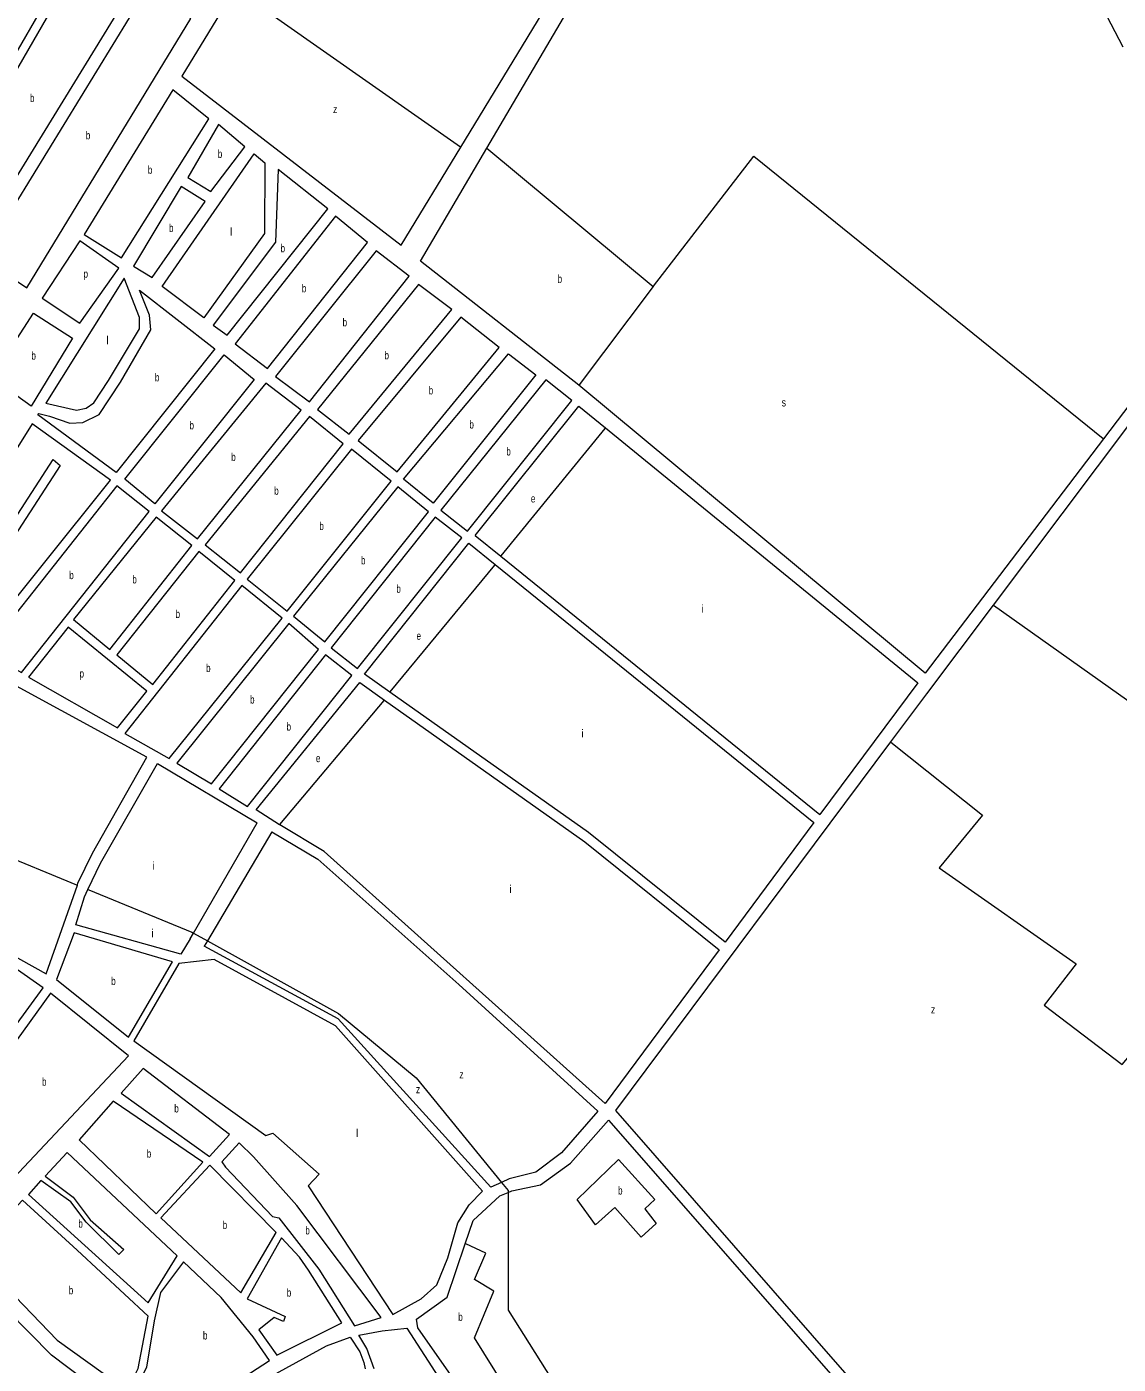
# Model space of a CAD drawing. Extents: x 639657 to 671642, y 222838 to 252123.
# Drawn here: x 655776 to 657140, y 246773 to 248444 of the extents above; entities that cross this region are included whole.
import ezdxf

# ---------------------------------------------------------------- set-up
doc = ezdxf.new("R2010")
doc.units = 0
doc.header["$LTSCALE"] = 4
for name, color, linetype, lineweight in [('1', 7, 'Continuous', 13), ('15', 7, 'Continuous', 13), ('21', 7, 'Continuous', 13)]:
    doc.layers.add(name, color=color, linetype=linetype, lineweight=lineweight)
doc.layers.add('7', color=7, linetype='Continuous')

msp = doc.modelspace()

# ---------------------------------------------------------------- linework, layer by layer
at = {"layer": '1'}
for p, q in [((655926.17, 247531.39), (655763.264, 247620.354)), ((656889.28, 247624.21), (656766.949, 247459.68)), ((656378.86, 247004.44), (656369.194, 247000.059))]:
    msp.add_line(p, q, dxfattribs=at)
for points in [[(656318.381, 248293.584), (656604.35, 248764.13), (656309.83, 248941.96), (656036.443, 248491.962), (655969.96, 248382.53)], [(656465.765, 247996.157), (656465.69, 247996.22), (656267.94, 248150.97), (656350.99, 248292.281), (656648.05, 248797.73)], [(655969.96, 248382.53), (656243.87, 248170.98), (656318.381, 248293.584)], [(657348.471, 248223.941), (657317.3, 248187.06), (657121.285, 247929.273)], [(657121.285, 247929.273), (656898.53, 247636.32), (656465.765, 247996.157)], [(656979.483, 246556.933), (657312.62, 246891.22), (657479.05, 247042.34), (657487.73, 247057.58), (657491.09, 247070.99), (657491.09, 247082.69), (657482.39, 247146.86), (657485.12, 247179.41), (657492.8, 247212.73), (657506.36, 247238.48), (657529.05, 247260.43), (657544.15, 247270.58), (657550.65, 247280.23), (657547.52, 247300.68), (657465.27, 247664.09), (657450.41, 247708.26), (657430.16, 247748.69), (657407.79, 247783.65), (657351, 247845.86), (657199.3, 248008.4), (656983.359, 247721.198)], [(656336.424, 247808.378), (656465.69, 247970.11), (656499.146, 247942.79), (656889.28, 247624.21)], [(656229.839, 247612.771), (656198.05, 247635.25), (656328.631, 247798.627)], [(656328.631, 247798.627), (656361.486, 247772.017), (656759.495, 247449.655)], [(656336.424, 247808.378), (656368.366, 247782.507), (656766.949, 247459.68)], [(656983.359, 247721.198), (656900.3, 247610.73), (656855.329, 247550.439)], [(656091.935, 247446.896), (656062.84, 247465.79), (656192.33, 247624.8), (656223.271, 247602.877)], [(656759.495, 247449.655), (656648.5, 247300.37), (656478.03, 247437.27), (656229.839, 247612.771)], [(656223.271, 247602.877), (656473.42, 247425.63), (656641.22, 247290.57)], [(656855.329, 247550.439), (656511.87, 247089.98), (656953.76, 246583.78), (656979.483, 246556.933)], [(655839.304, 247371.528), (655840.12, 247373.85), (655858.22, 247411.6), (655926.17, 247531.39)], [(655852.595, 247366.058), (655868.18, 247399.03), (655939.32, 247523.58), (656064.086, 247449.248)], [(655980.47, 247304.63), (655984.414, 247311.452), (656064.086, 247449.248)], [(656641.22, 247290.57), (656498.63, 247098.58), (656147.6, 247413.58), (656092.16, 247446.75), (656091.935, 247446.896)], [(656082.393, 247438.341), (656001.872, 247301.791), (655997.958, 247295.153)], [(656082.393, 247438.341), (656139.9, 247404.08), (656315.75, 247247.21), (656489.64, 247089.03), (656444.42, 247037.01), (656412.07, 247013.11), (656378.86, 247004.44)], [(655708.83, 247363.32), (655706.09, 247358.14), (655699.88, 247357.22), (655685.42, 247319.3), (655731.9, 247298.51), (655800.39, 247260.77), (655839.304, 247371.528)], [(655980.47, 247304.63), (655968.64, 247285.19), (655837.36, 247321.88), (655848.2, 247356.76), (655852.595, 247366.058)], [(656369.194, 247000.059), (656356.11, 246994.13), (656165.24, 247204.5), (655997.958, 247295.153)], [(656455.38, 247024.12), (656503.01, 247077.96), (656932.22, 246587.09), (656970.615, 246548.035), (656718.539, 246295.093)], [(656377.431, 246987.471), (656382.29, 246989.44), (656418.06, 246996.94), (656455.38, 247024.12)], [(656324.042, 246923.502), (656333.99, 246952.63), (656367.26, 246983.35), (656377.431, 246987.471)], [(656366.228, 246678.535), (656341.16, 246708.79), (656264.81, 246818.45), (656262.91, 246829.41), (656301.25, 246856.77), (656324.042, 246923.502)], [(656210.213, 246767.093), (656200.8, 246792.74), (656191.01, 246809.39), (656220.11, 246814.61), (656251.16, 246818.14), (656290.49, 246756.93)], [(656061.89, 246747.15), (656150.41, 246795.89), (656180.32, 246806.92), (656192.379, 246788.333), (656197.265, 246774.993), (656198.874, 246767.245)]]:
    msp.add_lwpolyline(points, dxfattribs=at)
for points in [[(655623.196, 248219.488), (655642.568, 248203.737), (655839.686, 248543.935), (655819.688, 248562.518)], [(655846.88, 248535.74), (655650.91, 248196.31), (655706.61, 248164.31), (655910.4, 248496.2)], [(655924.33, 248489.14), (655719.78, 248155.23), (655776.19, 248117.72), (655981.09, 248454.45)], [(655958.58, 248365.41), (655848.01, 248184.47), (655894.59, 248155.2), (656003.51, 248329.17)], [(656006.25, 248238.37), (656048.45, 248294), (656015.83, 248322.11), (655977.33, 248255.72)], [(655945.43, 248119.46), (656060.22, 248285.34), (656073.59, 248273.99), (656073.12, 248185.89), (655997.33, 248080.5)], [(656026.43, 248058.87), (656152.26, 248216.61), (656090.2, 248265.83), (656087.02, 248175.07), (656009.1, 248071.3)], [(655932.6, 248130.81), (655999.19, 248225.52), (655969.21, 248244.49), (655909.57, 248144.91)], [(656036.37, 248048.05), (656077.04, 248017.21), (656201.99, 248174.43), (656161.88, 248207.42)], [(655795.406, 248105.108), (655842.543, 248073.662), (655891.108, 248142.273), (655842.543, 248176.579)], [(656212.68, 248164.17), (656086.92, 248006.89), (656129.4, 247975.33), (656253.87, 248132.25)], [(655916.88, 248080.94), (655897.67, 248129.94), (655799.87, 247973.91), (655838.12, 247964.96), (655850.31, 247967.5), (655859.9, 247973.97), (655878.09, 248002.06), (655916.88, 248066.7)], [(655929.36, 248083.55), (655917.05, 248114.89), (656011.18, 248041.78), (655887.89, 247887.11), (655789.95, 247959.33), (655791.01, 247960.84), (655804.33, 247957.32), (655829.91, 247948.78), (655846.19, 247949.8), (655866.44, 247959.67), (655893.13, 248000.01), (655931.27, 248065.28)], [(656265.64, 248121.97), (656139.28, 247965.65), (656178.8, 247934.99), (656307.37, 248090.59)], [(655784.62, 248086.16), (655833.15, 248054.84), (655781.67, 247970.11), (655732.09, 248005.24)], [(656318.6, 248081.39), (656190.25, 247927.16), (656238.96, 247888), (656366.54, 248043.21)], [(656022.62, 248033.95), (656060.24, 248003.33), (655936.03, 247848.09), (655898.85, 247878.74)], [(656377.98, 248035.38), (656412.3, 248009.27), (656283.68, 247848.84), (656246.74, 247878.64)], [(656118.83, 247964.89), (656074.97, 247998.83), (655944.46, 247839.37), (655989.57, 247804.19)], [(656456.99, 247977.1), (656424.52, 248002.84), (656293.38, 247840.04), (656326.61, 247813.97)], [(655880.69, 247877.38), (655782.71, 247947.8), (655637.99, 247716.35), (655679.51, 247730.56), (655715.95, 247759.57), (655809.09, 247903.5), (655817.94, 247896.07), (655741.6, 247778.98), (655722.73, 247752.6), (655683.75, 247721.86), (655641.71, 247708.02), (655713, 247668.37)], [(656171.35, 247923.12), (656129.4, 247957.06), (655998.87, 247796.63), (656043.1, 247761.58)], [(656231.55, 247876.13), (656181.69, 247916.42), (656051.52, 247753.72), (656101.38, 247714.07)], [(655929.04, 247838.36), (655888.47, 247870.37), (655723.77, 247662.04), (655769.64, 247637.38)], [(656278.18, 247838.17), (656239.54, 247869.34), (656109.37, 247707.5), (656148.66, 247675.48)], [(655982.35, 247795.75), (655937.89, 247831.15), (655834.42, 247703.49), (655879.76, 247665.94)], [(656319.62, 247805.53), (656286.17, 247831.38), (656156.44, 247668.26), (656189.24, 247642.39)], [(656035.89, 247752.28), (655991.2, 247788.54), (655888.61, 247659.38), (655933.73, 247622.26)], [(656095.03, 247705.21), (656044.73, 247745.92), (655898.85, 247560.96), (655954.05, 247529.74)], [(656140.81, 247666.17), (656103.45, 247698.64), (655963.75, 247523.83), (656007.05, 247498.28)], [(655926.09, 247613.82), (655827.65, 247693.76), (655778.4, 247631.37), (655889.67, 247568.13)], [(656182.25, 247633.53), (656149.23, 247659.38), (656016.32, 247491.94), (656051.88, 247469.96)], [(655958, 247275.86), (655835.41, 247312), (655813.31, 247253.82), (655903.32, 247181.52)], [(655760.46, 247268.75), (655718.67, 247291.94), (655600.1, 247127), (655672.43, 247066.54), (655692.07, 247100.22), (655796.47, 247243.13)], [(656010.06, 247278.52), (655966.14, 247273.52), (655910, 247177.07), (656074.79, 247058.94), (656083.55, 247061.82), (656141.44, 247010.45), (656127.64, 246995.93), (656233.43, 246835.14), (656268.84, 246854.59), (656288.62, 246871.96), (656302.04, 246906), (656314.73, 246949.49), (656328.89, 246971.95), (656345.55, 246989.15), (656161.87, 247195.71)], [(655903.1, 247158.33), (655805.75, 247236.57), (655710.46, 247104.48), (655689.97, 247071.01), (655661.82, 247006.55), (655759.56, 247005.37)], [(656029.56, 247059.99), (655921.67, 247142.42), (655893.87, 247111.45), (656004.29, 247032.7)], [(655996, 247025.32), (655884.1, 247101.48), (655841.44, 247053.41), (655937.63, 246960.78)], [(656059.38, 247031.96), (656041.65, 247049.38), (656020, 247025.98), (656024.35, 247019.16), (656083.19, 246957.5), (656091.13, 246956.07), (656141.2, 246891.75), (656185.76, 246820.93), (656218.89, 246831.34), (656113.71, 246971.32)], [(655964.24, 246908.45), (655826.79, 247037.59), (655798.97, 247007.91), (655833.92, 246981.86), (655855.4, 246953.31), (655897.51, 246916.38), (655891.35, 246910.09), (655850.28, 246950.47), (655831.25, 246976.06), (655793.88, 247002.49), (655778.17, 246985.17), (655927.68, 246849.71)], [(656087.86, 246937.58), (656004.82, 247021.76), (655943.46, 246955.68), (656043.73, 246862.02)], [(655839.01, 246915.58), (655770.95, 246978.01), (655708.94, 246912.15), (655814.07, 246802.86), (655890.64, 246748.24), (655902.69, 246742.78), (655915.33, 246767.59), (655927.82, 246833.18)], [(656116.85, 246906.74), (656094.57, 246930.78), (656051.3, 246854.8), (656099.08, 246832.52), (656096.77, 246826.48), (656085.15, 246831.52), (656066, 246815.88), (656088.36, 246784.12), (656169.87, 246824.85), (656128.14, 246890.33)], [(655806.95, 246784.12), (655695.57, 246897.2), (655627.41, 246825.05), (655771.73, 246669.8), (655849.67, 246752.13)], [(656019.14, 246856.19), (655972.02, 246900.8), (655943.21, 246862.52), (655935.17, 246827.03), (655925.6, 246769.2), (655910.66, 246738.35), (655970.09, 246706.96), (656079.2, 246777.59), (656059.01, 246807.01)]]:
    msp.add_lwpolyline(points, close=True, dxfattribs=at)
at = {"layer": '15'}
for points in [[(655601.44, 249935.23), (655610.245, 249932.197), (655631.14, 249925), (655642.386, 249916.468), (655723, 249855.31), (655859.4, 249792.44), (655899.32, 249762.05), (656001.54, 249764.15), (656202.28, 249582.58), (656344.34, 249453.63), (656681.62, 249123.62), (656700.43, 249099.25), (656742.14, 249007.53), (656752.13, 248966.83), (656776.25, 248919.42), (656787.41, 248874.43), (656823.35, 248827.81), (656895.72, 248659.21), (657022.79, 248578.39), (657047.58, 248550.91), (657105.76, 248496.13), (657145.57, 248418.9)], [(655735.029, 247414.484), (655838.3, 247371.942), (655839.304, 247371.528)], [(655852.595, 247366.058), (655853.59, 247365.648), (655982.25, 247312.65)], [(655982.25, 247312.65), (655984.414, 247311.452), (656001.872, 247301.791), (656165.61, 247211.18), (656262.72, 247130.88), (656369.194, 247000.059), (656377.43, 246989.94), (656377.431, 246987.471), (656377.5, 246840.34), (656503.77, 246640.33), (656628.51, 246431.15)]]:
    msp.add_lwpolyline(points, dxfattribs=at)
at = {"layer": '21'}
msp.add_line((656350.99, 248292.281), (656558.884, 248119.402), dxfattribs=at)
for points in [[(656036.443, 248491.962), (656036.943, 248491.61), (656317.881, 248293.936), (656318.381, 248293.584)], [(656558.884, 248119.402), (656559.27, 248119.902), (656684.583, 248282.354), (657120.785, 247929.677), (657121.285, 247929.273)], [(656558.884, 248119.402), (656466.143, 247996.657), (656465.765, 247996.157)], [(656368.366, 247782.507), (656368.774, 247783.007), (656498.738, 247942.29), (656499.146, 247942.79)], [(656229.839, 247612.771), (656230.252, 247613.271), (656361.073, 247771.517), (656361.486, 247772.017)], [(656855.329, 247550.439), (656855.829, 247550.041), (656970.262, 247459.018), (656915.983, 247393.265), (657087.39, 247273.196), (657047.395, 247221.737), (657144.526, 247147.408), (657410.207, 247461.877), (657310.22, 247553.359), (657175.951, 247584.806), (656983.859, 247720.844), (656983.359, 247721.198)], [(656091.935, 247446.896), (656092.356, 247447.396), (656222.85, 247602.377), (656223.271, 247602.877)], [(656366.228, 246678.535), (656366.728, 246678.96), (656398.189, 246705.721), (656335.34, 246805.779), (656359.623, 246864.385), (656335.34, 246878.679), (656349.624, 246911.555), (656324.542, 246923.268), (656324.042, 246923.502)]]:
    msp.add_lwpolyline(points, dxfattribs=at)
msp.add_lwpolyline([(656463.895, 246978.737), (656515.317, 247028.766), (656561.026, 246978.737), (656548.171, 246967.302), (656562.454, 246948.719), (656543.885, 246931.567), (656511.032, 246968.731), (656486.75, 246947.29)], close=True, dxfattribs=at)

# ---------------------------------------------------------------- texts
at = {"layer": '7'}
for s, width, p in [('b', 0.75, (655780.151, 248350.025)), ('z', 0.8, (656158.768, 248336.137)), ('b', 0.75, (655849.88, 248303.43)), ('b', 0.75, (656014.781, 248280.24)), ('b', 0.75, (655927.373, 248260.305)), ('b', 0.75, (655953.866, 248187.65)), ('b', 0.75, (656093.223, 248162.35)), ('p', 0.75, (655847.023, 248130.472)), ('b', 0.75, (656439.386, 248124.044)), ('b', 0.75, (656119.803, 248112.315)), ('b', 0.75, (656170.739, 248069.75)), ('b', 0.75, (655781.939, 248028.135)), ('b', 0.75, (656223.059, 248028.48)), ('b', 0.75, (655936.191, 248001)), ('b', 0.75, (656278.286, 247984.695)), ('s', 0.8, (656719.352, 247969.668)), ('b', 0.75, (655979.45, 247941.02)), ('b', 0.75, (656329.17, 247942.11)), ('b', 0.75, (656031.584, 247901.51)), ('b', 0.75, (656375.268, 247908.405)), ('b', 0.75, (656085.287, 247859.32)), ('e', 0.75, (656405.966, 247849.657)), ('b', 0.75, (656141.695, 247815.245)), ('b', 0.75, (656193.703, 247772.41)), ('b', 0.75, (655829.203, 247753.875)), ('b', 0.75, (655907.991, 247748.545)), ('b', 0.75, (656237.889, 247736.885)), ('b', 0.75, (655962.109, 247705.4)), ('e', 0.75, (656263.127, 247678.129)), ('b', 0.75, (656000.186, 247637.83)), ('p', 0.75, (655842.075, 247630.945)), ('b', 0.75, (656055.128, 247598.46)), ('b', 0.75, (656100.709, 247564.67)), ('e', 0.75, (656137.428, 247525.183)), ('b', 0.75, (655881.616, 247246.76)), ('z', 0.8, (656905.818, 247211.196)), ('b', 0.75, (655795.198, 247120.97)), ('z', 0.8, (656316.649, 247130.115)), ('z', 0.8, (656262.37, 247111.533)), ('b', 0.75, (655960.421, 247087.56)), ('b', 0.75, (655926.02, 247031.13)), ('b', 0.75, (656514.918, 246985.008)), ('b', 0.75, (655840.607, 246943.65)), ('b', 0.75, (656020.916, 246941.89)), ('b', 0.75, (656124.148, 246935.155)), ('b', 0.75, (655828.606, 246860.395)), ('b', 0.75, (656100.952, 246857.45)), ('b', 0.75, (656315.22, 246827.082)), ('b', 0.75, (655996.249, 246803.88))]:
    msp.add_text(s, height=10, dxfattribs=dict(at, width=width)).set_placement(p)
for s, p in [('l', (656030.164, 248182.92)), ('l', (655875.647, 248047.45)), ('i', (656619.112, 247711.894)), ('i', (656469.131, 247556.089)), ('i', (655933.168, 247390.819)), ('i', (656379.142, 247361.69)), ('i', (655931.74, 247306.484)), ('l', (656187.27, 247056.83))]:
    msp.add_text(s, height=10, dxfattribs=at).set_placement(p)

doc.saveas('drawing.dxf')
